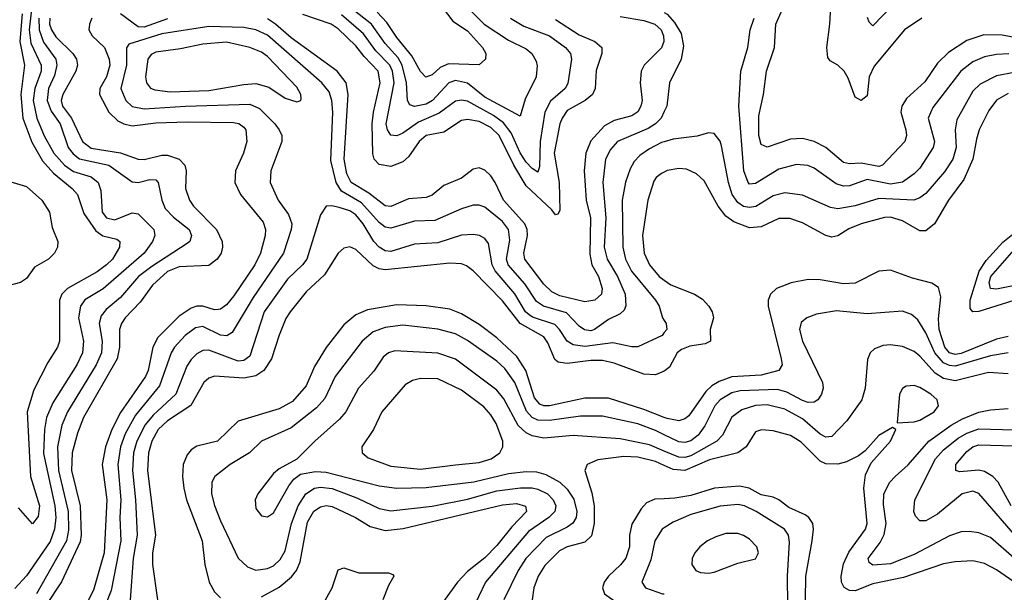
# Model space of a CAD drawing. Header units: inches. Extents: x 990535 to 1117859, y 769386 to 892122.
# Tile 557 of 656: x 1077807 to 1081157, y 805255 to 807205. Entities that reach past the tile are written whole.
import ezdxf

# ---------------------------------------------------------------- set-up
doc = ezdxf.new("R2010")
doc.units = ezdxf.units.IN
doc.header["$MEASUREMENT"] = 0
doc.layers.add('B0870', color=7, linetype='Continuous')
doc.layers.add('B0880', color=7, linetype='Continuous')

msp = doc.modelspace()

# ---------------------------------------------------------------- linework, layer by layer
at = {"layer": 'B0870', "color": 5}
for points, elevation in [([(1079326.7, 807250), (1079387.2, 807190), (1079470, 807135.2), (1079530, 807105.7), (1079549.4, 807089.4), (1079563.7, 807063.7), (1079567.9, 807047.9), (1079563.6, 807010), (1079526.2, 806933.8), (1079510, 806876.8), (1079390, 806941), (1079330, 806989), (1079290, 806998.2), (1079266.8, 806990), (1079211.5, 806930), (1079190, 806917.5), (1079150, 806909.2), (1079134.7, 806914.7), (1079126, 806930), (1079122.9, 806990), (1079108.1, 807050), (1079094.5, 807074.5), (1079050, 807124), (1079003.8, 807190), (1078910, 807263)], 2540), ([(1079230, 807266.8), (1079280.3, 807200.3), (1079330, 807166.3), (1079381.7, 807110), (1079393.2, 807090), (1079391.8, 807070), (1079370, 807051.2), (1079265.5, 807054.5), (1079237.8, 807042.2), (1079210, 807016.6), (1079188.8, 807008.8), (1079170, 807028.8), (1079141.5, 807081.5), (1079090, 807144.6), (1079055.5, 807195.5), (1079023.2, 807230)], 2520), ([(1077846, 807230), (1077838.6, 807170), (1077844.7, 807124.7), (1077879.9, 807050), (1077880.2, 807030), (1077857.9, 806970), (1077853, 806930), (1077864.9, 806870), (1077890, 806809.5), (1077923.5, 806750), (1077959.4, 806710), (1077990, 806688.1), (1078049.5, 806669.5), (1078073.3, 806650), (1078083.3, 806623.3), (1078087.2, 806550), (1078102.7, 806530), (1078130, 806523.8), (1078190, 806547.2), (1078210, 806544.1), (1078262.9, 806490), (1078266.4, 806470), (1078258.8, 806450), (1078230, 806410), (1078091.2, 806288.8), (1078028.9, 806251.1), (1078013.5, 806230), (1078007.4, 806190), (1078024.1, 806110), (1078020.1, 806070), (1078001.1, 806030), (1077919.6, 805900.4), (1077898.4, 805850), (1077890.9, 805810), (1077887.7, 805727.7), (1077926.6, 805550), (1077930.3, 805510), (1077924.8, 805470), (1077910, 805428.7), (1077830, 805311.3), (1077790, 805268.4)], 2540), ([(1077814.8, 807225.2), (1077807.3, 807130), (1077823.2, 807050), (1077811.1, 806950), (1077817.8, 806870), (1077848.1, 806788.1), (1077884.5, 806724.5), (1077921.7, 806681.7), (1077985.4, 806630), (1078003.6, 806610), (1078025.2, 806545.2), (1078065.8, 806485.8), (1078090, 806469.4), (1078137.1, 806457.1), (1078147, 806450), (1078146.9, 806430), (1078122.6, 806390), (1078102.6, 806370), (1078070, 806346.8), (1077969.5, 806290), (1077950.7, 806270), (1077942.7, 806250), (1077942.2, 806110), (1077935.7, 806090), (1077902.4, 806037.6), (1077855.4, 805944.6), (1077831.8, 805870), (1077843.8, 805650), (1077873.9, 805550), (1077870, 805512.8), (1077850, 805488.8), (1077802.7, 805542.7)], 2520), ([(1078310, 807207.9), (1078230, 807179.6), (1078210, 807180), (1078150, 807224.3)], 2620), ([(1079850, 807215.1), (1079930, 807202.4), (1079967.7, 807190), (1079989.4, 807170), (1079997.4, 807150), (1079998.5, 807130), (1079990.9, 807109.1), (1079931.5, 807050), (1079921.2, 807030), (1079917.6, 806990), (1079924.6, 806930), (1079920.5, 806910), (1079910, 806890.6), (1079890, 806877.6), (1079830, 806861.9), (1079796.7, 806843.3), (1079750, 806791.9), (1079733, 806750), (1079727.4, 806690), (1079734.1, 806590), (1079748.6, 806530), (1079746.6, 806406.6), (1079753.9, 806370), (1079776.4, 806330), (1079789.1, 806290), (1079786, 806270), (1079763.2, 806250), (1079730, 806244.3), (1079644.7, 806264.7), (1079617.9, 806277.9), (1079590, 806303.9), (1079525.3, 806390), (1079522.1, 806410), (1079534.9, 806470), (1079533.7, 806490), (1079525.7, 806510), (1079453.2, 806590), (1079424.9, 806650), (1079410, 806673.3), (1079390, 806692.8), (1079370, 806700.4), (1079350, 806695.8), (1079310, 806665.3), (1079250, 806640.5), (1079210, 806607.3), (1079190, 806599.5), (1079130, 806594.5), (1079070, 806568.6), (1079050, 806570.6), (1078994.6, 806614.6), (1078934.5, 806650), (1078919.7, 806679.7), (1078911.1, 806730), (1078924.6, 806950), (1078917.6, 806990), (1078887, 807030), (1078730, 807142.9), (1078677.7, 807190), (1078650, 807207.7)], 2620), ([(1079630, 807205.1), (1079710, 807152.7), (1079763.5, 807130), (1079787, 807110), (1079787.5, 807090), (1079768.7, 807031.3), (1079765, 806970), (1079756.3, 806950), (1079731.2, 806930), (1079670, 806895.4), (1079652.2, 806870), (1079645, 806850), (1079625.9, 806750), (1079642.3, 806650), (1079644.6, 806555.4), (1079637.6, 806542.4), (1079630, 806540.3), (1079617.9, 806557.9), (1079530, 806639.3), (1079487.8, 806710), (1079438.3, 806810), (1079410, 806837.8), (1079370, 806857.9), (1079330, 806865.4), (1079310, 806861.3), (1079250, 806822.4), (1079190, 806810.6), (1079166, 806790), (1079130, 806737.6), (1079110, 806720.5), (1079070, 806704.9), (1079030, 806712.2), (1079013.4, 806730), (1079008.3, 806748.3), (1079006.3, 806850), (1079010.6, 806889.4), (1079033.4, 806990), (1079026.3, 807030), (1078978.9, 807078.9), (1078950, 807116), (1078890, 807174.1), (1078867, 807190), (1078770, 807222.5)], 2580), ([(1079476.6, 807210), (1079522.3, 807182.3), (1079609.8, 807149.8), (1079664.4, 807110), (1079681.2, 807090), (1079684.1, 807070), (1079672.1, 806987.9), (1079663, 806970), (1079612.6, 806927.4), (1079593.5, 806890), (1079577.3, 806790), (1079575.4, 806704.6), (1079570, 806686.2), (1079550, 806697.9), (1079530, 806719.5), (1079510, 806751.3), (1079479.6, 806819.6), (1079453.1, 806853.1), (1079418.5, 806878.5), (1079330, 806927.2), (1079310, 806930.6), (1079290, 806927.7), (1079234, 806886), (1079164.3, 806855.7), (1079110, 806819), (1079090, 806809.4), (1079070, 806811.9), (1079057.9, 806830), (1079053.4, 806850), (1079080.9, 806990), (1079075.1, 807030), (1079066.4, 807050), (1079019, 807099), (1078976.9, 807156.9), (1078901.6, 807221.6)], 2560), ([(1077872.3, 807210), (1077872.7, 807170), (1077887.8, 807127.8), (1077930.2, 807070.2), (1077933, 807050), (1077925.4, 807014.6), (1077905, 806970), (1077900.4, 806930), (1077913.5, 806893.5), (1077944, 806850), (1077972.1, 806770), (1077988.4, 806748.4), (1078010, 806731.5), (1078109.8, 806709.8), (1078190, 806652.8), (1078210, 806651), (1078250, 806660.6), (1078270, 806659.1), (1078278.3, 806650), (1078290.5, 806590), (1078302.2, 806562.2), (1078330, 806532.1), (1078383.9, 806490), (1078391.7, 806470), (1078385.6, 806450), (1078377, 806443), (1078256, 806364), (1078211.6, 806330), (1078150, 806258.4), (1078101.4, 806218.6), (1078083.8, 806196.2), (1078077.3, 806170), (1078087, 806110), (1078085.7, 806070), (1078067.5, 806030), (1077969.7, 805870), (1077950, 805823.8), (1077935.4, 805750), (1077939.1, 805670), (1077972.3, 805530), (1077973, 805467), (1077966.6, 805430), (1077863.7, 805250)], 2560), ([(1077909.6, 807210), (1077908.6, 807190), (1077914.7, 807170), (1077930, 807146.6), (1077987.4, 807090), (1078000.5, 807070), (1078003.1, 807050), (1077997.7, 807030), (1077953.3, 806950), (1077947.9, 806930), (1077953, 806910), (1077982.7, 806870), (1078020.1, 806790), (1078050, 806767.4), (1078150, 806751.3), (1078210, 806729.7), (1078230, 806729.1), (1078290, 806743.8), (1078310, 806743.2), (1078349.4, 806729.4), (1078369.2, 806709.2), (1078373.3, 806690), (1078371.5, 806630), (1078384.6, 806590), (1078398.6, 806570), (1078475.9, 806490), (1078495.6, 806450), (1078496.8, 806430), (1078491.8, 806410), (1078478.8, 806390), (1078450, 806368.4), (1078350, 806363.7), (1078310, 806347.1), (1078259, 806301), (1078217.1, 806242.9), (1078166.1, 806190), (1078152.9, 806170), (1078146.3, 806150), (1078145.9, 806090), (1078138.7, 806050), (1078024.4, 805850), (1078003.1, 805796.9), (1077985.4, 805730), (1077982.6, 805670), (1078012.7, 805550), (1078016.2, 805450), (1078012.6, 805427.4), (1077949.4, 805290.6), (1077896.1, 805210)], 2580), ([(1078051.9, 807210), (1078043.8, 807190), (1078042.5, 807170), (1078053.8, 807150), (1078095.6, 807110), (1078111.4, 807070), (1078113.8, 807050), (1078101.9, 807010), (1078079.8, 806970), (1078078.2, 806950), (1078110, 806890), (1078140.5, 806860.5), (1078161.1, 806850), (1078190, 806843), (1078270, 806853.7), (1078376.5, 806856.5), (1078534.3, 806854.3), (1078551.9, 806851.9), (1078570, 806839), (1078576.3, 806830), (1078579.6, 806790), (1078567.9, 806750), (1078540.8, 806690), (1078539.4, 806650), (1078557.8, 806610), (1078634.9, 806514.9), (1078643, 806490), (1078642.6, 806470), (1078625.8, 806410), (1078606.6, 806370), (1078535.4, 806264.6), (1078510, 806234.5), (1078490, 806219.1), (1078481.7, 806218.3), (1078470, 806217.5), (1078430, 806228.9), (1078410, 806229.2), (1078390, 806223), (1078350, 806195), (1078276.7, 806123.3), (1078259.6, 806090), (1078243.5, 806010), (1078235.1, 805990), (1078150, 805867.1), (1078119.9, 805810), (1078098.4, 805750), (1078088, 805690), (1078103.5, 805570), (1078093.8, 805390), (1078057.8, 805262.2), (1078010.1, 805170)], 2620), ([(1080000, 806892.4), (1079989.1, 806870), (1079969.6, 806850), (1079945.7, 806834.3), (1079841, 806790), (1079816.9, 806763.1), (1079800.5, 806730), (1079790.7, 806650), (1079801.2, 806530), (1079795.6, 806430), (1079805.8, 806390), (1079840.9, 806330), (1079866.8, 806270), (1079869.7, 806230.3), (1079863.7, 806216.3), (1079850, 806203.2), (1079810, 806184.4), (1079762.8, 806150), (1079750, 806145.9), (1079728.7, 806148.7), (1079710, 806161.9), (1079667.2, 806207.2), (1079589.2, 806229.2), (1079565.1, 806245.1), (1079525.7, 806305.7), (1079468.8, 806370), (1079462.9, 806390), (1079474.4, 806454.4), (1079469.9, 806490), (1079450, 806517.6), (1079390, 806566.3), (1079370, 806573.3), (1079350, 806573.1), (1079310, 806560.9), (1079219.2, 806520.8), (1079150, 806519.1), (1079070, 806494.9), (1079050, 806498.9), (1079030, 806513.9), (1078970, 806581.8), (1078901.3, 806621.3), (1078883.2, 806650), (1078865, 806725), (1078872.8, 806890), (1078868.9, 806930), (1078859.5, 806959.5), (1078834.4, 806990), (1078650, 807152.4), (1078610, 807170.2), (1078570, 807178.2), (1078450, 807181.3), (1078290, 807156.4), (1078178.4, 807121.6), (1078170.7, 807109.3), (1078170.6, 807050), (1078150.5, 806970), (1078167.6, 806930), (1078190, 806909.3), (1078230, 806901.5), (1078370.8, 806910.8), (1078590, 806917.6), (1078622.5, 806902.5), (1078674.4, 806850), (1078690.1, 806830), (1078698.7, 806810), (1078698.7, 806790), (1078661.1, 806690), (1078659.2, 806650), (1078686.2, 806590), (1078722, 806542), (1078732.5, 806510), (1078731, 806490), (1078704.2, 806410), (1078601.1, 806258.9), (1078530, 806139.9), (1078511.7, 806128.3), (1078490, 806130.6), (1078430, 806159.8), (1078404.8, 806155.2), (1078370.1, 806130), (1078333.3, 806090), (1078321.7, 806070), (1078282.2, 805957.8), (1078201.2, 805858.8), (1078165.6, 805794.4), (1078149.3, 805750), (1078140.4, 805690), (1078151.2, 805570), (1078147.5, 805510), (1078150.8, 805430), (1078118.6, 805261.4), (1078081.5, 805170)], 2640), ([(1080000, 806789.4), (1079990, 806786.5), (1079950, 806765.1), (1079917.2, 806742.8), (1079897.5, 806722.5), (1079883.5, 806696.5), (1079868.3, 806651.7), (1079857.2, 806590), (1079858.9, 806430), (1079867.6, 806390), (1079888.4, 806348.4), (1079970.6, 806250), (1079982.4, 806230), (1079993.7, 806190), (1080000, 806180.5)], 2660), ([(1080000, 806686.2), (1079990, 806681.4), (1079972.2, 806667.8), (1079964.8, 806655.2), (1079943.9, 806590), (1079925.4, 806470), (1079931.9, 806410), (1079950.1, 806370.1), (1079982.9, 806330), (1080000, 806317.8)], 2680), ([(1077743, 806663), (1077830, 806637.1), (1077882.3, 806590), (1077908.1, 806550), (1077917.2, 806497.2), (1077936.1, 806450), (1077935, 806430), (1077925.3, 806410), (1077904.6, 806390), (1077857.7, 806362.3), (1077830, 806324.1), (1077810, 806309.8), (1077750, 806294)], 2480), ([(1080000, 806139.3), (1079992.4, 806130), (1079910, 806091.2), (1079890, 806090.5), (1079825, 806105), (1079730, 806092.6), (1079690, 806097.3), (1079670, 806110.4), (1079644, 806150), (1079627.1, 806167.1), (1079552.2, 806192.2), (1079540, 806200), (1079528.2, 806210), (1079491.5, 806271.5), (1079424.1, 806350), (1079414.9, 806370), (1079402.3, 806442.3), (1079390, 806460.2), (1079371.1, 806470), (1079350, 806473.8), (1079310, 806471.2), (1079230, 806444.5), (1079150, 806440.5), (1079070, 806415.7), (1079050, 806418.2), (1079030, 806429.9), (1079011.8, 806450), (1078975.1, 806510), (1078950, 806540.8), (1078930, 806553.7), (1078894.1, 806565.9), (1078868.5, 806571.5), (1078850, 806569.8), (1078830, 806540.5), (1078783.3, 806390), (1078769.6, 806370), (1078718.6, 806321.4), (1078639.2, 806210), (1078590, 806059.6), (1078570, 806044.6), (1078550, 806042.3), (1078450, 806079.3), (1078430, 806078), (1078410, 806067.7), (1078390, 806047.9), (1078375.2, 806024.8), (1078337.9, 805930), (1078261.5, 805858.5), (1078234.1, 805825.9), (1078205.2, 805770), (1078193.8, 805730), (1078191.1, 805670), (1078201.2, 805570), (1078206.2, 805450), (1078192.4, 805370), (1078182.6, 805230)], 2660), ([(1080000, 806008.6), (1079970, 805995.8), (1079930, 805997.4), (1079830, 806035.7), (1079790, 806044), (1079750, 806044.1), (1079670, 806034.1), (1079639.1, 806039.1), (1079627.9, 806047.9), (1079604.3, 806104.3), (1079590, 806124.6), (1079510, 806169.9), (1079450, 806247.4), (1079349.9, 806349.9), (1079327.1, 806367.1), (1079310, 806373.5), (1079270, 806375.5), (1079050, 806352.7), (1079030, 806356.6), (1079010, 806367.3), (1078950, 806422.4), (1078930, 806431.5), (1078910, 806427.3), (1078890.5, 806409.5), (1078844.2, 806335.8), (1078781.5, 806278.5), (1078726.8, 806210), (1078712.4, 806187.6), (1078689.2, 806130.8), (1078663.9, 806050), (1078637.9, 806010), (1078610, 805992.3), (1078570, 805984.1), (1078470, 805991.6), (1078450, 805984.5), (1078433.8, 805970), (1078388.8, 805891.2), (1078310, 805839.6), (1078277.9, 805810), (1078256.6, 805770), (1078244.9, 805730), (1078241.4, 805670), (1078268.7, 805450), (1078258.8, 805390), (1078258.6, 805350), (1078276.1, 805230)], 2680), ([(1080000, 805850.6), (1079930, 805877.9), (1079810, 805916.4), (1079730, 805915.9), (1079610, 805890), (1079590, 805890.2), (1079576.3, 805896.3), (1079557.9, 805917.9), (1079528.6, 806010), (1079497.9, 806057.9), (1079430, 806121.5), (1079370, 806167.5), (1079310, 806203.8), (1079270, 806219.4), (1079190, 806231), (1079090, 806234.3), (1078990, 806217.4), (1078950, 806199.4), (1078910, 806165.5), (1078850, 806089.1), (1078810, 806023.7), (1078782.1, 805957.9), (1078734.9, 805905.1), (1078690, 805880.1), (1078550, 805838.2), (1078479.7, 805770), (1078410, 805752.7), (1078390, 805740.2), (1078376.9, 805723.1), (1078363.5, 805690), (1078360.3, 805650), (1078365.2, 805610), (1078374.7, 805570), (1078427.4, 805430), (1078436.6, 805350), (1078451.9, 805290), (1078470, 805257.2), (1078490, 805236.8)], 2720), ([(1080000, 805791.8), (1079970, 805806.1), (1079910, 805828.7), (1079790, 805855.5), (1079715.5, 805855.5), (1079610, 805840.4), (1079570, 805840.8), (1079550, 805850.3), (1079531.4, 805871.4), (1079491.9, 805970), (1079457.4, 806017.4), (1079430, 806042.1), (1079330, 806112.8), (1079290, 806134.9), (1079230, 806151.4), (1079110, 806164.7), (1079050, 806156.3), (1079010, 806142.3), (1078971.7, 806110), (1078880.1, 805990), (1078844.7, 805915.3), (1078816.8, 805883.2), (1078730, 805815.1), (1078630.1, 805769.9), (1078588.9, 805730), (1078523.2, 805690), (1078471.2, 805650), (1078460.2, 805630), (1078459.5, 805590), (1078469.4, 805550.6), (1078490, 805499.1), (1078550, 805371.5), (1078581.5, 805341.5), (1078610.8, 805330.8), (1078650, 805336.2), (1078670, 805345.9), (1078692.7, 805367.3), (1078710, 805396.9), (1078732.2, 805490), (1078753.9, 805550), (1078780.1, 805590), (1078810, 805610), (1078830, 805613.6), (1078870, 805608.3), (1078955.8, 805575.8), (1079030, 805540.6), (1079070, 805532.1), (1079210, 805548.5), (1079330, 805572.9), (1079430, 805600.4), (1079510.6, 805610.6), (1079550, 805611.2), (1079570, 805606.9), (1079602.9, 805590), (1079622.1, 805570), (1079630.5, 805550), (1079627.2, 805530), (1079607.5, 805510), (1079537.7, 805462.3), (1079392.1, 805290), (1079344.2, 805190)], 2740), ([(1080000, 805736.2), (1079950, 805757.5), (1079850, 805778.2), (1079690, 805789.6), (1079590, 805780.3), (1079550, 805787.7), (1079530, 805797.9), (1079503.3, 805823.3), (1079454.4, 805914.4), (1079430, 805943.6), (1079290, 806049.4), (1079230, 806069.5), (1079083.1, 806076.9), (1079061.3, 806070), (1079044, 806056), (1079012.3, 806007.7), (1078960.1, 805950), (1078916.8, 805870), (1078894.9, 805845.1), (1078810.9, 805770), (1078750, 805708.3), (1078690, 805675.5), (1078670, 805659.7), (1078616.9, 805590), (1078608, 805570), (1078610, 805540.7), (1078630, 805515.3), (1078650, 805511.8), (1078670, 805526.3), (1078722.4, 805617.6), (1078739.7, 805640.3), (1078762.7, 805657.3), (1078813.5, 805666.5), (1078850, 805664.8), (1079030, 805617.2), (1079090, 805609.7), (1079190, 805612), (1079351.6, 805631.6), (1079470, 805659.3), (1079530, 805666.1), (1079564.9, 805664.9), (1079596.7, 805656.7), (1079644.2, 805630), (1079670, 805606.5), (1079692.3, 805572.3), (1079702.3, 805530), (1079699.7, 805510), (1079689.3, 805490.7), (1079670, 805476.8), (1079598, 805442), (1079528.7, 805370), (1079503.4, 805330), (1079454.4, 805230)], 2760), ([(1080000, 805686.8), (1079970, 805700.7), (1079910, 805715.9), (1079862.9, 805717.1), (1079774, 805706), (1079737.3, 805690), (1079730.2, 805670), (1079753.6, 805593.6), (1079761.6, 805550), (1079761.9, 805490), (1079752.2, 805447.8), (1079730, 805426.2), (1079670, 805410), (1079643.7, 805396.3), (1079593.6, 805346.4), (1079570.9, 805310), (1079556, 805270), (1079550.1, 805230)], 2780), ([(1080000, 805574), (1079967.4, 805572.6), (1079940, 805560), (1079921.1, 805538.9), (1079890, 805487.1), (1079881.3, 805450), (1079881.2, 805410), (1079868.7, 805371.3), (1079851.6, 805348.4), (1079810.7, 805310), (1079795.3, 805290), (1079789.4, 805270), (1079796.3, 805250), (1079839.3, 805219.3), (1079970, 805172.8), (1079990, 805169.2), (1080000, 805171.1)], 2820), ([(1078630, 805240.1), (1078690, 805272.5), (1078731.8, 805308.2), (1078748.6, 805330), (1078761, 805359), (1078785.8, 805494.2), (1078808.2, 805531.8), (1078830, 805546.6), (1078850, 805550.7), (1078870, 805547.1), (1078949.5, 805510), (1078998.8, 805478.8), (1079050, 805465.9), (1079112.1, 805472.1), (1079450, 805552.9), (1079497.2, 805557.2), (1079528, 805548), (1079531, 805530), (1079481.7, 805478.3), (1079430, 805414.1), (1079390, 805372.5), (1079330, 805326), (1079296.6, 805290), (1079209.3, 805170)], 2720), ([(1080000, 805474.7), (1079992.6, 805470), (1079968.1, 805430), (1079953.9, 805366.1), (1079923.2, 805290), (1079936.5, 805270), (1079993.4, 805250), (1080000, 805250)], 2840), ([(1078847.7, 805230), (1078869.6, 805270), (1078890, 805331.3), (1078910, 805338.4), (1078961.2, 805321.2), (1079061.3, 805321.3), (1079076.3, 805316.3), (1079080.3, 805310), (1079061.2, 805278.8), (1079042.2, 805230)], 2680)]:
    msp.add_lwpolyline(points, dxfattribs=dict(at, elevation=elevation))
for points, elevation in [([(1078510, 807127.8), (1078430, 807121.9), (1078354.5, 807105.5), (1078270, 807094.7), (1078253.7, 807086.3), (1078242.7, 807070), (1078234.5, 807010), (1078238, 806990), (1078252.1, 806972.1), (1078266.3, 806966.3), (1078318.8, 806958.8), (1078450, 806963.3), (1078570, 806984.3), (1078610, 806987.1), (1078654.6, 806974.6), (1078710, 806937.6), (1078750, 806925.2), (1078762.9, 806930), (1078764.7, 806935.3), (1078763.7, 806950), (1078750, 806974.5), (1078650, 807079.2), (1078630, 807094.2), (1078590, 807110.6)], 2660), ([(1079170, 805983.6), (1079143.3, 805976.7), (1079118.9, 805961.1), (1079039.4, 805870), (1079010.1, 805809.9), (1078971.5, 805750), (1078971.8, 805730), (1078993, 805713), (1079070, 805684.9), (1079170, 805674), (1079290, 805688.8), (1079370, 805697.6), (1079410.6, 805710), (1079440.2, 805730), (1079450.6, 805750), (1079450.5, 805770), (1079428.5, 805830), (1079410, 805859.9), (1079386.3, 805886.3), (1079310, 805943.7), (1079230, 805982.3)], 2780)]:
    msp.add_lwpolyline(points, close=True, dxfattribs=dict(at, elevation=elevation))
at = {"layer": 'B0880', "color": 5}
for points, elevation in [([(1080876.1, 807210), (1080817.9, 807170), (1080713.8, 807046.2), (1080696.9, 807010), (1080690, 806945.5), (1080670, 806929.2), (1080650, 806941.5), (1080626.2, 807006.2), (1080612.5, 807030), (1080590.5, 807050.5), (1080564.8, 807064.8), (1080556.5, 807076.5), (1080552.8, 807110), (1080563.2, 807190), (1080572.5, 807350)], 2580), ([(1081235.7, 807135.7), (1081150, 807151.8), (1081087.2, 807152.8), (1081030, 807134), (1080966.7, 807093.3), (1080930, 807056.5), (1080886.8, 806993.2), (1080823.6, 806936.4), (1080808.1, 806910), (1080804.9, 806890), (1080822.1, 806830), (1080824.2, 806810), (1080818.4, 806790), (1080742.5, 806710), (1080730, 806705.2), (1080670, 806716.6), (1080630, 806714.1), (1080610, 806718.8), (1080549.8, 806770), (1080510, 806789.5), (1080470, 806800.1), (1080430, 806797.7), (1080350, 806770.5), (1080330, 806779.3), (1080322.2, 806810), (1080322.3, 806877.7), (1080337.7, 806950), (1080347.6, 807030), (1080375, 807110), (1080379.7, 807190), (1080423.8, 807290)], 2620), ([(1080810.7, 807289.3), (1080710, 807183.8), (1080696.9, 807196.9), (1080691.7, 807211.7)], 2560), ([(1080000, 807229.5), (1080010, 807223.5), (1080035.3, 807195.3), (1080057.6, 807157.6), (1080065.4, 807114.6), (1080057.4, 807070), (1080017.9, 806990), (1080008.6, 806910), (1080000, 806892.4)], 2640), ([(1081172, 807088), (1081130, 807086.7), (1081090, 807078.3), (1081050, 807060.9), (1081009, 807030), (1080913.7, 806906.3), (1080897.7, 806870), (1080919.1, 806790), (1080915.4, 806770), (1080870, 806699.5), (1080850, 806679.6), (1080810, 806651.9), (1080770, 806645.3), (1080690, 806661.1), (1080630, 806639.3), (1080610, 806637.6), (1080585.4, 806645.4), (1080510, 806699.6), (1080488.1, 806708.1), (1080450, 806711.8), (1080390, 806696.3), (1080310, 806646.6), (1080290, 806644.5), (1080284.9, 806650), (1080270.5, 806690.5), (1080253.2, 806910), (1080260.3, 807030), (1080284.3, 807110), (1080292.4, 807170), (1080306.1, 807210)], 2640), ([(1081190, 807025.4), (1081130, 807013.6), (1081074.9, 806985.1), (1081050, 806961.7), (1080995.9, 806864.1), (1080989.7, 806830), (1080993.4, 806770), (1080982.2, 806730), (1080953, 806687), (1080890, 806613.4), (1080870, 806597.9), (1080849.4, 806590.6), (1080730, 806596.2), (1080650, 806571.1), (1080590, 806560.5), (1080565.2, 806565.2), (1080470, 806607.6), (1080410, 806614.9), (1080370, 806604.6), (1080311, 806569), (1080290, 806564.8), (1080270, 806569.1), (1080250, 806582.9), (1080231.3, 806610), (1080218.9, 806650), (1080195.2, 806775.2), (1080190, 806791.2), (1080170, 806817.2), (1080150, 806819.8), (1080112.3, 806807.7), (1080030, 806798.1), (1080000, 806789.4)], 2660), ([(1081170, 806953.8), (1081130, 806930.8), (1081104, 806896), (1081071.7, 806830), (1081061.8, 806798.2), (1081050.4, 806729.6), (1081019.8, 806660.2), (1080967, 806590), (1080919.2, 806510), (1080890, 806486), (1080870, 806485.8), (1080810, 806520.5), (1080770, 806532.1), (1080749.1, 806530.9), (1080670, 806509.9), (1080627.6, 806492.4), (1080590, 806468.4), (1080570, 806464.8), (1080549.9, 806469.9), (1080470, 806513.7), (1080427.6, 806527.6), (1080390, 806527.9), (1080330, 806499.9), (1080290, 806496), (1080236.7, 806516.7), (1080210, 806535.5), (1080183.4, 806570), (1080135.7, 806655.7), (1080110, 806680.2), (1080075.6, 806695.6), (1080050, 806698.7), (1080010, 806691), (1080000, 806686.2)], 2680), ([(1081189.2, 806249.2), (1081070, 806211.4), (1081049.6, 806209.6), (1081041, 806221), (1081040.8, 806250), (1081071.5, 806348.5), (1081094.9, 806385.1), (1081152.3, 806447.7), (1081185.4, 806474.6)], 2680), ([(1081210, 806303.5), (1081130, 806286.8), (1081109.9, 806290), (1081105.6, 806310), (1081110.6, 806330), (1081190, 806421.6)], 2660), ([(1081170, 806126.3), (1081130, 806116.6), (1081010, 806068.4), (1080990, 806065.4), (1080970.4, 806070.4), (1080955.1, 806090), (1080935.2, 806150), (1080933.5, 806186.5), (1080941.3, 806261.3), (1080932.5, 806292.5), (1080910, 806307.5), (1080844.3, 806324.3), (1080770, 806351.5), (1080730, 806348.2), (1080650, 806307.5), (1080610, 806305.5), (1080530, 806318.6), (1080490, 806319.7), (1080431.5, 806308.5), (1080382.3, 806290), (1080361.1, 806270), (1080353.6, 806250), (1080353, 806230), (1080397.8, 806050), (1080401.2, 806030), (1080390.1, 806010), (1080330, 805994.3), (1080230, 805988.9), (1080187, 805973), (1080161.8, 805958.2), (1080141.4, 805938.6), (1080084, 805856), (1080070, 805845.3), (1080050, 805839.2), (1080010, 805846.7), (1080000, 805850.6)], 2720), ([(1080000, 806317.8), (1080022.1, 806302.1), (1080103.2, 806270), (1080130, 806253.3), (1080151.8, 806230), (1080163.5, 806210), (1080167.8, 806190), (1080156.6, 806150), (1080157.7, 806110), (1080139, 806101), (1080087.2, 806092.8), (1080058.3, 806081.7), (1080044.4, 806070), (1080018.2, 806021.8), (1080003.2, 806010), (1080000, 806008.6)], 2680), ([(1081170, 806070.5), (1081110, 806060.9), (1080990, 806025.5), (1080970, 806027.1), (1080950, 806036), (1080921, 806070), (1080890, 806138.5), (1080862.9, 806182.9), (1080840.8, 806200.8), (1080810, 806211.9), (1080690, 806203.1), (1080586.2, 806213.8), (1080517.4, 806202.6), (1080484.9, 806190), (1080466.1, 806173.9), (1080460.4, 806150), (1080470.7, 806110), (1080538.2, 805970), (1080540.2, 805950), (1080535.5, 805930), (1080522.4, 805910), (1080510, 805902.5), (1080490, 805901.7), (1080470, 805907.9), (1080417.2, 805937.2), (1080385.6, 805945.6), (1080258.5, 805941.5), (1080230, 805934.9), (1080190, 805910.3), (1080172.2, 805890), (1080138.2, 805821.8), (1080115.7, 805790), (1080090, 805771.2), (1080070, 805765.2), (1080050, 805768), (1080000, 805791.8)], 2740), ([(1080000, 806180.5), (1080007, 806170), (1080008.8, 806150), (1080000, 806139.3)], 2660), ([(1081170, 805999.6), (1081103.6, 806003.6), (1080990, 805975.7), (1080950, 805982.8), (1080921.3, 806001.3), (1080870, 806059.6), (1080850, 806075.5), (1080810, 806092.4), (1080770, 806097.9), (1080744.5, 806095.5), (1080715.7, 806084.3), (1080700.2, 806070), (1080691.9, 806048.1), (1080683.8, 805950), (1080671.9, 805910), (1080620.7, 805839.3), (1080570, 805786.2), (1080550, 805783.9), (1080530, 805793.8), (1080470, 805846), (1080410, 805878.8), (1080350, 805893.1), (1080310, 805891.7), (1080263.8, 805876.2), (1080230, 805852.1), (1080198.6, 805790), (1080178.7, 805770), (1080090, 805720.3), (1080070, 805713.9), (1080050, 805714.8), (1080000, 805736.2)], 2760), ([(1081190, 805371.4), (1081110, 805442.4), (1081070, 805458.1), (1081037.3, 805462.7), (1081010, 805461.1), (1080970, 805447.3), (1080850, 805383.9), (1080770, 805352.6), (1080710, 805347.6), (1080696.8, 805356.8), (1080693.7, 805370), (1080734.9, 805425.1), (1080748.3, 805451.7), (1080755.4, 805490), (1080745.5, 805554.5), (1080746.5, 805590), (1080767.5, 805630), (1080785.7, 805650), (1080830, 805689.5), (1080900.4, 805770), (1080976, 805824), (1081014.4, 805845.6), (1081070, 805868.1), (1081110, 805877), (1081170, 805880.6)], 2760), ([(1081218.6, 805270), (1081130, 805331.7), (1081090, 805353.2), (1081050, 805362.4), (1080990, 805359.5), (1080950, 805352.4), (1080814.3, 805305.7), (1080710, 805284.6), (1080650, 805260.4), (1080630, 805261.3), (1080611.8, 805271.8), (1080603, 805290), (1080601.6, 805310), (1080610, 805351.9), (1080628.2, 805391.8), (1080684.1, 805470), (1080690.3, 805490), (1080678.7, 805610), (1080685.1, 805654.9), (1080704.4, 805695.6), (1080769.5, 805770), (1080788, 805810), (1080776.5, 805816.5), (1080730, 805789.6), (1080683.1, 805736.9), (1080660.3, 805719.7), (1080620.5, 805699.5), (1080590, 805691.6), (1080550, 805692.6), (1080530, 805701.7), (1080466.3, 805766.3), (1080430, 805789.5), (1080370, 805805.2), (1080331.2, 805808.8), (1080310, 805801.4), (1080278.7, 805750), (1080250, 805730.3), (1080154.1, 805705.9), (1080070, 805670.2), (1080030, 805672.8), (1080000, 805686.8)], 2780), ([(1081210, 805431), (1081070, 805592), (1081050, 805599.7), (1081013.8, 805590), (1080930, 805521.5), (1080890, 805498.6), (1080870, 805498.5), (1080854.9, 805514.9), (1080849.1, 805530), (1080852.5, 805570), (1080922.4, 805710), (1080950, 805740.4), (1081000.1, 805779.9), (1081030, 805797.4), (1081070, 805811.8), (1081190, 805808.9)], 2740), ([(1081180.4, 805550), (1081136.2, 805630), (1081117.4, 805650), (1081090, 805666.7), (1081070, 805670.7), (1081005.3, 805665.3), (1080991.5, 805670), (1080992.2, 805690), (1081030, 805735.2), (1081050, 805750.4), (1081070, 805757.6), (1081190, 805753.7)], 2720), ([(1080480.7, 805230), (1080482.2, 805310), (1080503.4, 805430), (1080507.9, 805470), (1080505.6, 805490), (1080492.2, 805510), (1080479.2, 805519.2), (1080423.8, 805543.8), (1080389.9, 805569.9), (1080370, 805579.2), (1080330, 805587.3), (1080289.4, 805609.4), (1080256.3, 805616.3), (1080170.5, 805609.5), (1080090, 805584.6), (1080035.5, 805575.5), (1080000, 805574)], 2820), ([(1080420.9, 805210), (1080419.1, 805310), (1080426, 805426), (1080422.2, 805450), (1080409.1, 805470), (1080313, 805530), (1080272.5, 805550), (1080250, 805554.1), (1080190, 805548.3), (1080090, 805519.7), (1080030, 805493.9), (1080000, 805474.7)], 2840)]:
    msp.add_lwpolyline(points, dxfattribs=dict(at, elevation=elevation))
for points, elevation in [([(1080850, 805959.9), (1080823.3, 805956.7), (1080810.9, 805949.1), (1080800.2, 805930), (1080792, 805832), (1080850, 805835.5), (1080870, 805841.7), (1080918.5, 805870), (1080933, 805890), (1080928.1, 805910), (1080907.1, 805930), (1080870, 805953.1)], 2780), ([(1080210, 805455.5), (1080175.4, 805444.6), (1080147.6, 805430), (1080121.3, 805410), (1080104.2, 805390), (1080094.4, 805370), (1080093.8, 805350), (1080107.6, 805330), (1080123.1, 805323.1), (1080150, 805320.1), (1080170, 805323.8), (1080250, 805354.5), (1080310.6, 805369.4), (1080321, 805390), (1080314.6, 805410), (1080290, 805435.7), (1080270, 805449), (1080250, 805455.2)], 2860)]:
    msp.add_lwpolyline(points, close=True, dxfattribs=dict(at, elevation=elevation))

doc.saveas('drawing.dxf')
